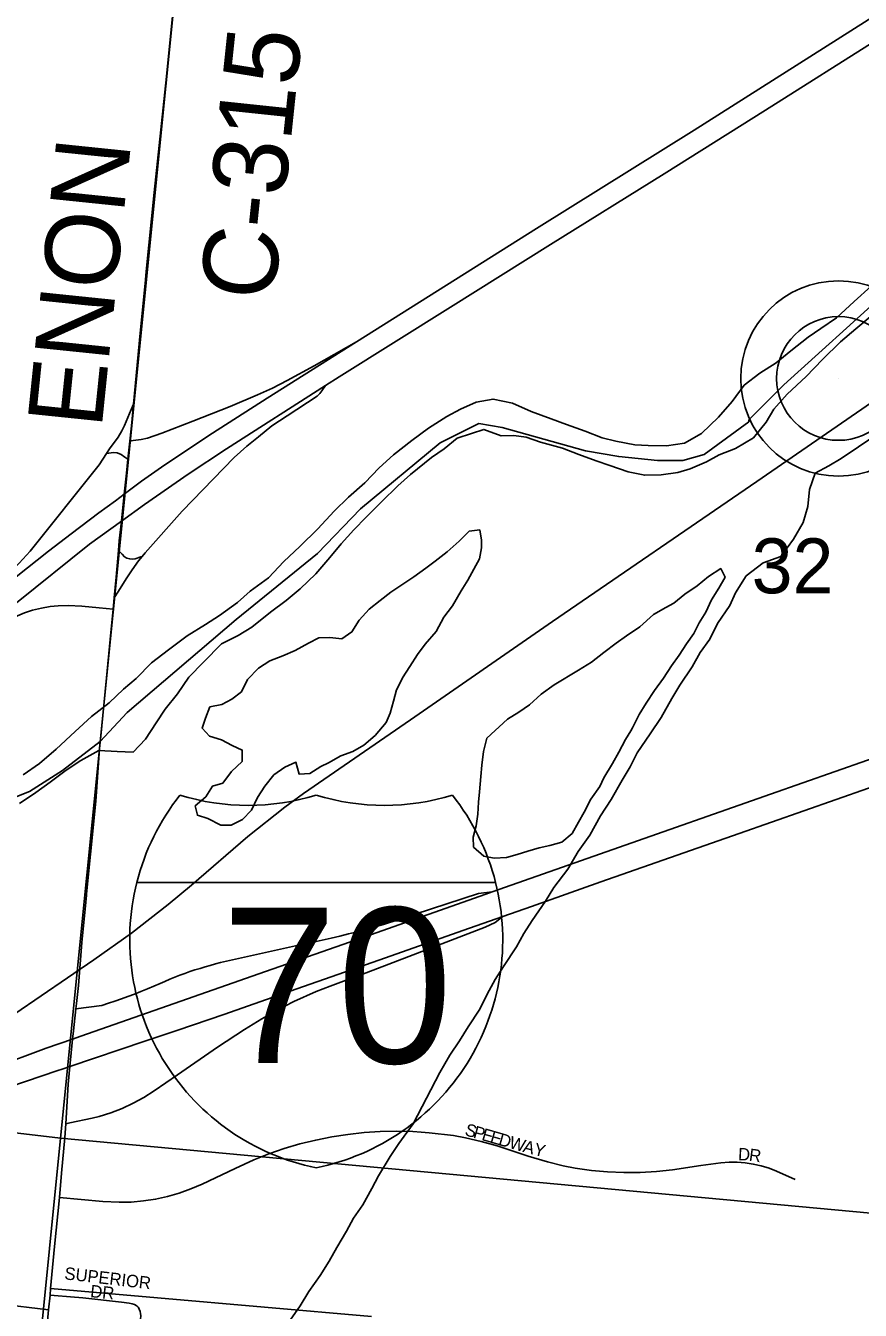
# Model space of a CAD drawing. Extents: x 0 to 680, y 0 to 440.
# Drawn here: x 237.22 to 247.17, y 275.19 to 290.52 of the extents above; entities that cross this region are included whole.
import ezdxf

# ---------------------------------------------------------------- set-up
doc = ezdxf.new("R2010")
doc.units = 0
for name, color, linetype in [('GM_X_City_Street', 7, 'Continuous'), ('GM_X_City_Street_Text', 7, 'Continuous'), ('GM_X_Corporation', 7, 'Continuous'), ('GM_X_County_Road', 7, 'Continuous'), ('GM_X_County_Road_Text', 7, 'Continuous'), ('GM_X_Interchange_Ramps', 7, 'Continuous'), ('GM_X_Interstate_Location', 7, 'Continuous'), ('GM_X_Interstate_Route', 7, 'Continuous'), ('GM_X_Interstate_Shield', 7, 'Continuous'), ('GM_X_Major_River', 7, 'Continuous'), ('GM_X_Minor_Lake', 7, 'Continuous'), ('GM_X_Minor_River', 7, 'Continuous'), ('GM_X_Rail_Line', 7, 'Continuous'), ('GM_X_Section', 7, 'Continuous'), ('GM_X_Section_Text', 7, 'Continuous'), ('GM_X_State_Route', 7, 'Continuous'), ('GM_X_Township', 7, 'Continuous'), ('GM_X_Township_Subdivision', 7, 'Continuous'), ('GM_X_Township_Subdivision_Text', 7, 'Continuous'), ('GM_X_Unincorporated', 7, 'Continuous'), ('GM_X_Unincorporated_Location', 7, 'Continuous')]:
    doc.layers.add(name, color=color, linetype=linetype)

msp = doc.modelspace()

# ---------------------------------------------------------------- linework, layer by layer
at = {"layer": 'GM_X_City_Street'}
for points in [[(237.507, 275.374), (237.555, 275.369), (237.75, 275.352), (237.898, 275.339), (238.36, 275.29), (238.45, 275.278), (238.486, 275.27), (238.512, 275.262)], [(238.405, 273.403), (238.416, 273.547), (238.577, 274.988), (238.587, 275.085), (238.588, 275.125), (238.584, 275.154), (238.58, 275.178), (238.57, 275.207), (238.565, 275.218), (238.556, 275.231), (238.545, 275.241), (238.533, 275.25), (238.512, 275.262)]]:
    msp.add_lwpolyline(points, dxfattribs=at)
at = {"layer": 'GM_X_Corporation'}
msp.add_lwpolyline([(234.753, 273.689), (234.929, 275.445), (237.027, 275.252), (237.358, 275.212), (237.49, 275.199), (237.507, 275.374), (237.514, 275.451), (241.339, 275.12)], dxfattribs=at)
at = {"layer": 'GM_X_County_Road'}
for points in [[(238.655, 287.588), (238.749, 288.529), (238.895, 289.914), (238.965, 290.592), (238.998, 290.948), (239.023, 291.215), (239.085, 291.778), (239.152, 292.452), (239.193, 292.839), (239.205, 292.946)], [(238.502, 286.002), (238.58, 286.852), (238.645, 287.488), (238.655, 287.588)], [(238.459, 285.562), (238.482, 285.783), (238.502, 286.002)], [(238.436, 285.346), (238.459, 285.562)], [(238.323, 284.259), (238.333, 284.373), (238.358, 284.608), (238.392, 284.929), (238.419, 285.181), (238.436, 285.346)], [(238.272, 283.694), (238.295, 283.939), (238.323, 284.259)], [(238.232, 283.278), (238.251, 283.473), (238.259, 283.557)], [(238.259, 283.557), (238.272, 283.694)], [(237.942, 280.16), (237.991, 280.636), (238.052, 281.267), (238.096, 281.896), (238.105, 281.98), (238.107, 282.002), (238.18, 282.737), (238.232, 283.278)], [(237.821, 278.852), (237.845, 279.069), (237.888, 279.581), (237.932, 280.06)], [(237.932, 280.06), (237.94, 280.147), (237.941, 280.154), (237.942, 280.16)], [(237.814, 278.79), (237.821, 278.852)], [(237.694, 277.416), (237.725, 277.892), (237.744, 278.102), (237.775, 278.427), (237.785, 278.528), (237.814, 278.79)], [(237.62, 276.539), (237.645, 276.828), (237.683, 277.253), (237.694, 277.416)], [(237.507, 275.374), (237.514, 275.451), (237.559, 275.952), (237.62, 276.539)], [(237.463, 274.938), (237.49, 275.199), (237.507, 275.374)]]:
    msp.add_lwpolyline(points, dxfattribs=at)
at = {"layer": 'GM_X_Interchange_Ramps'}
for points in [[(241.16, 286.746), (240.656, 286.459), (240.334, 286.287), (240.16, 286.196), (239.981, 286.113), (239.656, 285.977), (239.208, 285.799), (238.841, 285.658), (238.668, 285.599), (238.595, 285.583), (238.5, 285.568), (238.459, 285.562)], [(238.272, 283.694), (238.315, 283.76), (238.422, 283.93), (238.488, 284.026), (238.563, 284.133), (238.605, 284.186), (238.64, 284.229), (239.081, 284.725), (239.701, 285.369), (239.853, 285.502), (239.991, 285.614), (240.151, 285.744), (240.333, 285.866), (240.691, 286.097), (240.725, 286.131), (240.749, 286.162), (240.793, 286.225)], [(238.502, 286.002), (238.456, 285.893), (238.394, 285.747), (238.364, 285.684), (238.318, 285.608), (238.217, 285.471), (238.179, 285.413), (238.091, 285.281), (237.966, 285.122), (237.805, 284.921), (237.542, 284.587), (237.271, 284.25), (237.14, 284.107), (236.971, 283.933), (236.791, 283.755), (236.263, 283.223)], [(238.436, 285.346), (238.397, 285.373), (238.356, 285.402), (238.307, 285.422), (238.265, 285.425), (238.207, 285.417), (238.179, 285.413)], [(238.323, 284.259), (238.365, 284.215), (238.394, 284.183), (238.422, 284.166), (238.457, 284.157), (238.489, 284.154), (238.521, 284.159), (238.588, 284.18), (238.605, 284.186)], [(236.444, 283.057), (236.81, 283.307), (236.964, 283.401), (237.09, 283.466), (237.201, 283.512), (237.299, 283.544), (237.404, 283.569), (237.507, 283.588), (237.603, 283.598), (237.724, 283.602), (237.887, 283.593), (238.094, 283.573), (238.259, 283.557)], [(242.777, 280.184), (242.616, 280.166), (241.482, 279.796), (241.379, 279.766), (241.275, 279.737), (241.171, 279.709), (241.066, 279.682), (240.962, 279.656), (240.857, 279.631), (240.751, 279.608), (240.646, 279.585), (240.54, 279.563), (240.435, 279.542), (239.54, 279.34), (239.478, 279.324), (239.417, 279.308), (239.356, 279.291), (239.295, 279.272), (239.234, 279.253), (239.174, 279.233), (239.114, 279.212), (239.054, 279.189), (238.995, 279.166), (238.936, 279.142), (238.877, 279.117), (238.819, 279.091), (238.744, 279.058), (238.667, 279.026), (238.591, 278.995), (238.514, 278.965), (238.436, 278.936), (238.359, 278.908), (238.281, 278.881), (238.202, 278.855), (238.123, 278.83), (237.814, 278.79)], [(237.694, 277.416), (237.743, 277.427), (238.008, 277.485), (238.093, 277.506), (238.231, 277.549), (238.367, 277.601), (238.498, 277.662), (238.625, 277.732), (238.748, 277.809), (239.027, 278), (239.504, 278.33), (239.826, 278.543), (240.032, 278.671), (240.199, 278.767), (240.414, 278.877), (240.679, 278.994), (240.848, 279.06), (241.038, 279.131), (241.244, 279.206), (241.359, 279.249), (242.074, 279.523), (242.695, 279.762), (242.813, 279.82), (242.905, 279.891)]]:
    msp.add_lwpolyline(points, dxfattribs=at)
at = {"layer": 'GM_X_Interstate_Route'}
for points in [[(238.637, 278.402), (239.032, 278.535), (239.578, 278.721), (240.45, 279.028), (241.506, 279.396), (242.429, 279.725), (242.905, 279.891), (243.248, 280.01), (244.072, 280.305), (245.725, 280.881), (247.651, 281.559), (249.853, 282.331), (250.633, 282.603), (251.233, 282.803), (251.605, 282.917), (251.98, 283.022), (252.452, 283.141), (252.879, 283.238), (253.261, 283.316), (253.596, 283.374), (253.982, 283.429), (254.401, 283.479)], [(228.98, 275.066), (229.463, 275.293), (229.994, 275.534), (230.525, 275.767), (230.573, 275.788), (230.976, 275.957), (231.517, 276.174), (232.062, 276.38), (232.886, 276.674), (233.803, 276.997), (234.812, 277.351), (235.642, 277.65), (236.839, 278.091), (237.461, 278.318), (237.775, 278.427), (237.876, 278.461), (238.986, 278.852), (239.995, 279.207), (241.326, 279.673), (242.702, 280.157), (242.777, 280.184), (244.216, 280.69), (246.096, 281.351), (248.024, 282.026)], [(237.599, 278.053), (237.652, 278.07), (237.744, 278.102), (238.637, 278.402)], [(233.316, 276.562), (233.335, 276.569), (234.024, 276.809), (234.713, 277.046), (235.904, 277.471), (236.638, 277.728), (237.599, 278.053)]]:
    msp.add_lwpolyline(points, dxfattribs=at)
at = {"layer": 'GM_X_Interstate_Shield'}
for p, q in [((238.542, 280.296), (242.819, 280.296)), ((242.819, 280.296), (238.542, 280.296)), ((242.819, 280.296), (238.542, 280.296))]:
    msp.add_line(p, q, dxfattribs=at)
for centre, start, end in [((241.236, 279.615), 141.669, 165.8066), ((239.868, 283.996), 253.0091, 286.9909), ((241.493, 283.996), 253.0091, 286.9909), ((240.125, 279.615), 14.1934, 38.331), ((241.236, 279.615), 165.8066, 258.463), ((240.125, 279.615), 281.537, 14.1934)]:
    msp.add_arc(centre, 2.779, start, end, dxfattribs=at)
at = {"layer": 'GM_X_Major_River'}
for points in [[(247.297, 287.41), (247.096, 287.23), (246.883, 287.033), (246.696, 286.906), (246.545, 286.802), (246.339, 286.64), (246.163, 286.495), (245.97, 286.374), (245.782, 286.23), (245.64, 286.036), (245.475, 285.849), (245.275, 285.652), (245.07, 285.537), (244.855, 285.506), (244.64, 285.511), (244.48, 285.52), (244.254, 285.561), (244.089, 285.601), (243.888, 285.682), (243.664, 285.759), (243.481, 285.828), (243.244, 285.917), (243.02, 286.017), (242.789, 286.064), (242.586, 286.027), (242.4, 285.942), (242.237, 285.856), (242.019, 285.718), (241.82, 285.568), (241.602, 285.4), (241.431, 285.243), (241.261, 285.063), (241.066, 284.894), (240.896, 284.725), (240.7, 284.515), (240.487, 284.306), (240.293, 284.126), (240.11, 283.933), (239.892, 283.772), (239.74, 283.638), (239.528, 283.482), (239.359, 283.373), (239.142, 283.241), (238.918, 283.073), (238.718, 282.917), (238.535, 282.731), (238.383, 282.603), (238.213, 282.44), (238.001, 282.278), (237.806, 282.098), (237.581, 281.889), (237.381, 281.715), (237.187, 281.582)], [(247.307, 287.065), (247.113, 286.903), (246.93, 286.746), (246.717, 286.536), (246.522, 286.332), (246.297, 286.123), (246.138, 285.942), (246.046, 285.789), (245.893, 285.602), (245.681, 285.476), (245.483, 285.397), (245.332, 285.317), (245.14, 285.232), (244.99, 285.188), (244.793, 285.162), (244.597, 285.155), (244.401, 285.195), (244.182, 285.271), (244.017, 285.328), (243.81, 285.404), (243.616, 285.48), (243.355, 285.551), (243.184, 285.609), (243.036, 285.63), (242.887, 285.627), (242.68, 285.703), (242.53, 285.653), (242.362, 285.597), (242.204, 285.47), (242.053, 285.366), (241.805, 285.163), (241.653, 285.03), (241.458, 284.838), (241.275, 284.657), (241.129, 284.506), (240.976, 284.337), (240.842, 284.173), (240.676, 283.98), (240.488, 283.8), (240.324, 283.661), (240.136, 283.522), (239.912, 283.343), (239.749, 283.245), (239.55, 283.142), (239.337, 282.927), (239.16, 282.746), (239.025, 282.547), (238.878, 282.366), (238.773, 282.201), (238.644, 282.008), (238.497, 281.85), (238.307, 281.861)], [(238.307, 281.861), (238.087, 281.871), (237.876, 281.751), (237.7, 281.636), (237.507, 281.492), (237.337, 281.37), (237.144, 281.238)]]:
    msp.add_lwpolyline(points, dxfattribs=at)
at = {"layer": 'GM_X_Minor_Lake'}
for points in [[(241.684, 282.686), (241.711, 282.738), (241.796, 282.873), (241.887, 283.015), (241.978, 283.139), (242.111, 283.292), (242.202, 283.463), (242.305, 283.598), (242.408, 283.775), (242.487, 283.905), (242.56, 284.035), (242.627, 284.159), (242.652, 284.289), (242.653, 284.379), (242.631, 284.504), (242.506, 284.487), (242.385, 284.37), (242.241, 284.241), (242.097, 284.13), (241.989, 284.048), (241.845, 283.943), (241.713, 283.855), (241.569, 283.762), (241.443, 283.662), (241.311, 283.557), (241.191, 283.428), (241.106, 283.286), (240.986, 283.204), (240.843, 283.218), (240.712, 283.214), (240.587, 283.15), (240.431, 283.063), (240.281, 282.999), (240.126, 282.942), (239.994, 282.854), (239.862, 282.719), (239.789, 282.571), (239.675, 282.483), (239.555, 282.42), (239.412, 282.392)], [(244.431, 282.107), (244.451, 282.14), (244.53, 282.299), (244.615, 282.435), (244.712, 282.588), (244.821, 282.735), (244.918, 282.883), (245.009, 283.007), (245.094, 283.142), (245.184, 283.266), (245.245, 283.396), (245.324, 283.52), (245.392, 283.668), (245.482, 283.809), (245.555, 283.939), (245.503, 284.041), (245.359, 283.947), (245.221, 283.836), (245.077, 283.737), (244.945, 283.631), (244.849, 283.579), (244.7, 283.492), (244.537, 283.345), (244.381, 283.24), (244.255, 283.152), (244.111, 283.041), (243.961, 282.924), (243.806, 282.831), (243.518, 282.656), (243.362, 282.545), (243.224, 282.416), (243.098, 282.329), (242.96, 282.247), (242.713, 282.018)], [(239.412, 282.392), (239.362, 282.256), (239.319, 282.137), (239.407, 282.041), (239.55, 281.998), (239.68, 281.931), (239.798, 281.876), (239.796, 281.739), (239.67, 281.622), (239.567, 281.48), (239.442, 281.446), (239.363, 281.317), (239.237, 281.211), (239.265, 281.098), (239.389, 281.061), (239.543, 280.981), (239.668, 280.98), (239.8, 281.05), (239.908, 281.161), (239.981, 281.309), (240.066, 281.445), (240.175, 281.58), (240.307, 281.673), (240.438, 281.731), (240.478, 281.588), (240.603, 281.598), (240.735, 281.68), (240.825, 281.726), (240.974, 281.808), (241.118, 281.86), (241.249, 281.935), (241.382, 282.052), (241.514, 282.205), (241.563, 282.318), (241.601, 282.46), (241.638, 282.596), (241.684, 282.686)], [(242.713, 282.018), (242.676, 281.858), (242.656, 281.698), (242.642, 281.562), (242.628, 281.377), (242.615, 281.253), (242.607, 281.11), (242.587, 280.974), (242.55, 280.838), (242.555, 280.719), (242.678, 280.61), (242.803, 280.585), (242.951, 280.595), (243.077, 280.629), (243.202, 280.669), (243.339, 280.709), (243.465, 280.737), (243.608, 280.777), (243.734, 280.882), (243.807, 281.018), (243.874, 281.136), (243.953, 281.29), (244.062, 281.443), (244.111, 281.544), (244.214, 281.715), (244.287, 281.85), (244.366, 282.004), (244.431, 282.107)]]:
    msp.add_lwpolyline(points, dxfattribs=at)
at = {"layer": 'GM_X_Minor_River'}
for points in [[(241.041, 276.137), (241.126, 276.291), (241.235, 276.45), (241.345, 276.644), (241.424, 276.798), (241.564, 277.028), (241.667, 277.181), (241.836, 277.417), (242.153, 278.031), (242.274, 278.238), (242.389, 278.409), (242.492, 278.574), (242.632, 278.786), (242.717, 278.963), (242.815, 279.14), (242.912, 279.294), (243.069, 279.53), (243.154, 279.689), (243.257, 279.842), (243.415, 280.072), (243.512, 280.237), (243.681, 280.455), (243.803, 280.668), (243.942, 280.862), (244.07, 281.092), (244.197, 281.287), (244.33, 281.517), (244.422, 281.676), (244.507, 281.842), (244.664, 282.072), (244.792, 282.266), (244.919, 282.491), (245.016, 282.65), (245.162, 282.868), (245.259, 283.039), (245.374, 283.198), (245.465, 283.387), (245.611, 283.6), (245.678, 283.753), (245.805, 283.954), (246.009, 284.112), (246.219, 284.187), (246.37, 284.393), (246.485, 284.593), (246.541, 284.783), (246.561, 284.985), (246.629, 285.18), (246.791, 285.267), (246.94, 285.355), (247.144, 285.495), (247.306, 285.6)], [(240.344, 275.034), (240.489, 275.246), (240.592, 275.418), (240.726, 275.606), (240.835, 275.777), (240.926, 275.942), (241.041, 276.137)]]:
    msp.add_lwpolyline(points, dxfattribs=at)
at = {"layer": 'GM_X_Rail_Line'}
for points in [[(240.308, 281.194), (240.528, 281.357), (241.803, 282.236), (243.498, 283.411), (245.933, 285.082), (248.018, 286.516), (252.568, 289.642), (253.691, 290.346), (254.522, 290.829), (255.188, 291.187), (255.873, 291.516), (256.672, 291.863), (258.659, 292.687), (260.682, 293.52), (262.511, 294.276), (263.998, 294.879), (264.454, 295.038), (264.88, 295.167), (265.656, 295.389), (266.218, 295.575), (266.668, 295.739), (267.272, 295.992)], [(215.274, 255.394), (220.659, 261.341), (221.118, 261.846), (223.655, 264.643), (227.232, 268.601), (228.124, 269.614), (228.567, 270.075), (229.213, 270.794), (230.659, 272.394), (232.139, 274.024), (233.106, 275.096), (234.056, 276.142), (234.345, 276.443), (234.953, 277.039), (235.362, 277.445), (236.033, 277.963), (236.439, 278.272), (237.087, 278.73), (238.028, 279.373), (238.48, 279.693), (238.914, 280.034), (239.194, 280.264), (239.864, 280.845), (240.308, 281.194)]]:
    msp.add_lwpolyline(points, dxfattribs=at)
at = {"layer": 'GM_X_Section'}
for points in [[(223.361, 294.674), (239.202, 292.94), (237.63, 277.245), (221.851, 279.108)], [(239.202, 292.94), (255.254, 291.464), (253.475, 275.778), (237.63, 277.245)], [(221.851, 279.108), (237.63, 277.245), (236.072, 261.647), (220.69, 263.141), (220.359, 263.176)], [(237.63, 277.245), (253.475, 275.778), (251.886, 260.08), (236.416, 261.612), (236.072, 261.647)]]:
    msp.add_lwpolyline(points, close=True, dxfattribs=at)
at = {"layer": 'GM_X_State_Route'}
for points in [[(237.102, 283.943), (237.489, 284.251), (237.758, 284.458), (238.089, 284.707), (238.287, 284.85), (238.392, 284.929), (238.597, 285.084), (238.875, 285.28), (239.442, 285.656), (240.097, 286.076), (241.16, 286.746), (243.306, 288.098), (245.188, 289.271), (247.38, 290.663)], [(237.109, 283.635), (237.976, 284.333), (238.358, 284.608), (238.633, 284.806), (239.152, 285.169), (239.61, 285.472), (240.793, 286.225), (240.956, 286.328), (242.281, 287.162), (243.473, 287.91), (244.83, 288.752), (246.037, 289.511), (247.409, 290.378)]]:
    msp.add_lwpolyline(points, dxfattribs=at)
at = {"layer": 'GM_X_Township'}
for points in [[(237.052, 281.3), (237.261, 281.383), (237.657, 281.633), (238.105, 281.98), (238.428, 282.324), (239.725, 283.435), (240.697, 284.222), (241.207, 284.754), (242.157, 285.541), (242.62, 285.772), (242.898, 285.725), (243.891, 285.447), (244.287, 285.378), (244.75, 285.331), (245.051, 285.331), (245.306, 285.401), (245.839, 285.794), (245.839, 285.817), (246.255, 286.234), (247.46, 287.322)], [(247.46, 287.322), (246.255, 286.234), (245.839, 285.817), (245.839, 285.794), (245.306, 285.401), (245.051, 285.331), (244.75, 285.331), (244.287, 285.378), (243.891, 285.447), (242.898, 285.725), (242.62, 285.772), (242.157, 285.541), (241.207, 284.754), (240.697, 284.222), (239.725, 283.435), (238.428, 282.324), (238.105, 281.98), (237.657, 281.633), (237.261, 281.383), (237.052, 281.3)]]:
    msp.add_lwpolyline(points, dxfattribs=at)
at = {"layer": 'GM_X_Township_Subdivision'}
for points in [[(237.62, 276.539), (238.137, 276.492), (238.331, 276.481), (238.476, 276.484), (238.622, 276.497), (238.766, 276.518), (238.909, 276.549), (239.048, 276.59), (239.185, 276.64), (239.319, 276.698), (239.714, 276.886), (239.935, 276.986), (240.116, 277.058), (240.299, 277.122), (240.486, 277.177), (240.675, 277.223), (240.865, 277.261), (241.057, 277.291), (241.251, 277.313), (241.444, 277.325), (241.639, 277.33), (241.833, 277.325), (241.93, 277.318)], [(241.93, 277.318), (242.027, 277.311), (242.316, 277.276), (242.46, 277.251), (242.649, 277.207), (242.836, 277.153), (243.206, 277.033), (243.438, 276.963), (243.626, 276.915), (243.769, 276.888), (243.961, 276.862), (244.154, 276.844), (244.348, 276.835), (244.542, 276.836), (244.736, 276.848), (244.928, 276.869), (245.265, 276.919), (245.505, 276.951), (245.602, 276.958), (245.699, 276.958), (245.796, 276.951), (245.892, 276.936), (245.987, 276.916), (246.08, 276.888), (246.17, 276.853), (246.392, 276.753)]]:
    msp.add_lwpolyline(points, dxfattribs=at)
at = {"layer": 'GM_X_Unincorporated'}
for radius in [1.165, 0.738]:
    msp.add_circle((246.907, 286.31), radius, dxfattribs=at)
at = {"layer": 'GM_X_Unincorporated_Location'}
msp.add_line((246.907, 286.31), (246.907, 286.31), dxfattribs=at)

# ---------------------------------------------------------------- texts
at = {"layer": 'GM_X_City_Street_Text'}
for s, rotation, p in [('SUPERIOR', 353.3724, (237.673, 275.562)), ('DR', 353.9946, (237.981, 275.35))]:
    msp.add_text(s, height=0.1482, rotation=rotation, dxfattribs=at).set_placement(p)
at = {"layer": 'GM_X_County_Road_Text'}
for s, rotation, p in [('C-315', 84.0018, (240.176, 287.22)), ('ENON', 84.1186, (238.121, 285.701))]:
    msp.add_text(s, height=0.8894, rotation=rotation, dxfattribs=at).set_placement(p)
at = {"layer": 'GM_X_Interstate_Location'}
for s in ['-', '.', ',']:
    msp.add_text(s, height=0.00296, dxfattribs=at).set_placement((240.68, 279.113))
msp.add_text('70', height=0.00296, rotation=0, dxfattribs=at).set_placement((240.074, 278.5))
at = {"layer": 'GM_X_Interstate_Shield'}
msp.add_text('70', height=1.8529, dxfattribs=at).set_placement((239.55, 278.142))
at = {"layer": 'GM_X_Section_Text'}
msp.add_text('32', height=0.6552, rotation=0, dxfattribs=at).set_placement((245.872, 283.747))
at = {"layer": 'GM_X_Township_Subdivision_Text'}
for s, rotation, p in [('S', 343.942, (242.443, 277.283)), ('P', 343.9289, (242.543, 277.254)), ('E', 343.9355, (242.644, 277.225)), ('E', 343.9552, (242.744, 277.196)), ('D', 343.933, (242.844, 277.167)), ('W', 343.9415, (242.97, 277.131)), ('A', 344.7383, (243.135, 277.084)), ('Y', 345.8867, (243.264, 277.049)), ('D', 356.8626, (245.707, 276.984)), ('R', 352.179, (245.834, 276.977))]:
    msp.add_text(s, height=0.148, rotation=rotation, dxfattribs=at).set_placement(p)

doc.saveas('drawing.dxf')
